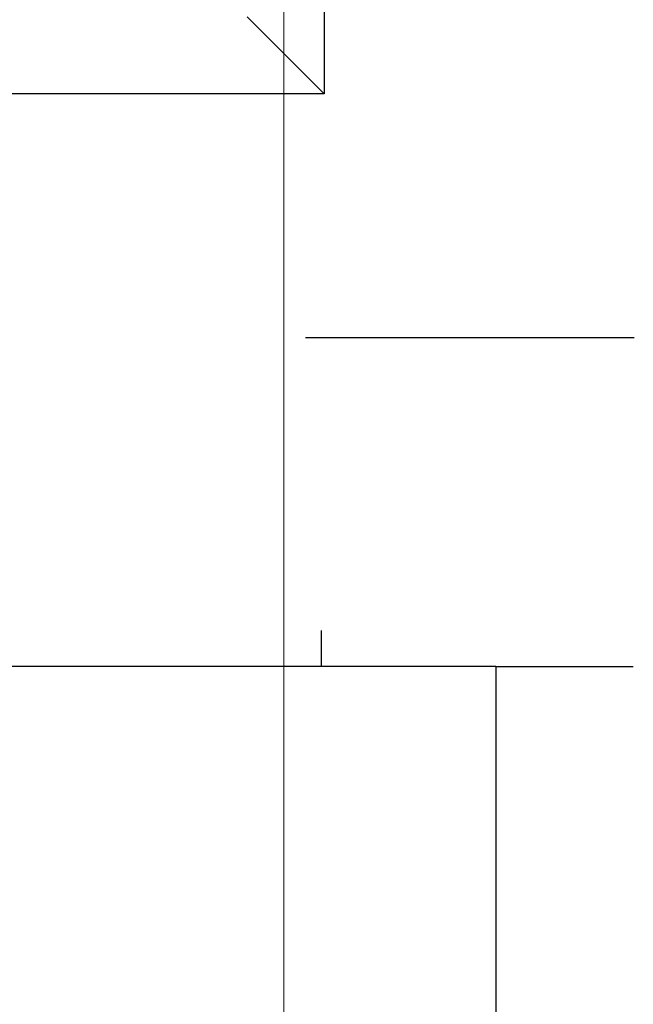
# Model space of a CAD drawing. Header units: inches. Extents: x 0 to 20790, y -12 to 14700.
# Tile 418 of 436: x 14240 to 14651, y 11097 to 11756. Entities that reach past the tile are written whole.
import ezdxf

# ---------------------------------------------------------------- set-up
doc = ezdxf.new("R2010")
doc.units = ezdxf.units.IN
doc.layers.add('1', color=7, linetype='Continuous', true_color=0xffffff)
doc.layers.add('254', color=7, linetype='Continuous', true_color=0xffffff)
doc.styles.add('latin_extended', font='simplex.shx')
doc.dimstyles.get("Standard").update_dxf_attribs({"dimtxt": 0.18, "dimasz": 0.18, "dimexe": 0.18, "dimexo": 0.0625, "dimgap": 0.09, "dimtad": 0, "dimtih": 1, "dimtoh": 1, "dimdec": 4, "dimzin": 0, "dimdsep": 46, "dimtxsty": 'Standard', "dimcen": 0.09, "dimadec": 0, "dimazin": 0, "dimtfac": 1, "dimtdec": 4, "dimtofl": 0, "dimtmove": 0, "dimatfit": 3, "dimfxl": 1, "dimtolj": 1, "dimtzin": 0, "dimarcsym": 0})

# ---------------------------------------------------------------- blocks, each defined once
blk = doc.blocks.new('_U7')
at = {"layer": '254', "color": 3, "linetype": 'Continuous', "lineweight": 13, "transparency": 16777216}
for p, q in [((13904.1, 12440.96), (13904.1, 12953.96)), ((14417.1, 9634.46), (14417.1, 12953.96)), ((14026.6, 12918.96), (14294.6, 12918.96))]:
    blk.add_line(p, q, dxfattribs=at)
at = {"layer": '254', "color": 3, "transparency": 16777216}
for points in [[(14026.6, 12939.38), (14026.6, 12898.55), (13904.1, 12918.96)], [(14294.6, 12898.55), (14294.6, 12939.38), (14417.1, 12918.96)]]:
    blk.add_solid(points, dxfattribs=at)
at = {"layer": 'Defpoints', "color": 0, "transparency": 16777216}
for p in [(14417.1, 12918.96), (13904.1, 12405.96), (14417.1, 9599.46)]:
    blk.add_point(p, dxfattribs=at)
at = {"layer": '254', "color": 2, "lineweight": 13, "transparency": 16777216, "insert": (13984.3, 13102.71), "char_height": 122.5, "attachment_point": 1, "style": 'latin_extended'}
blk.add_mtext('\\A1;513', dxfattribs=at)

msp = doc.modelspace()

# ---------------------------------------------------------------- linework, layer by layer
at = {"layer": '1', "color": 2, "linetype": 'Continuous', "lineweight": 25}
for p, q in [((14444.097, 12005.963), (14444.097, 11705.963)), ((14392.597, 11757.463), (14444.097, 11705.963)), ((14444.097, 11705.963), (13944.097, 11705.963)), ((14431.723, 11542.964), (14651.597, 11542.964)), ((14442.097, 11346.967), (14442.097, 11322.964)), ((14559.097, 11322.964), (14194.097, 11322.964)), ((14559.097, 11322.964), (14651.097, 11322.964)), ((14559.097, 11322.964), (14559.097, 10569.964))]:
    msp.add_line(p, q, dxfattribs=at)

# ---------------------------------------------------------------- dimensions: what is measured, and where the dimension line sits
at = {"layer": '254', "color": 2, "linetype": 'Continuous', "lineweight": 13}
dim = msp.add_linear_dim(base=(14417.097, 12918.963), p1=(13904.097, 12405.963), p2=(14417.097, 9599.463), dimstyle='Standard', override={"dimscale": 35, "dimtxt": 3.5, "dimasz": 3.5, "dimexe": 1, "dimexo": 1, "dimgap": 1.75, "dimtad": 1, "dimtih": 1, "dimtoh": 0, "dimdec": 2, "dimlfac": 1, "dimzin": 8, "dimdsep": 46, "dimlunit": 2, "dimtxsty": 'latin_extended', "dimsah": 1, "dimse1": 0, "dimse2": 0, "dimsd1": 0, "dimsd2": 0, "dimclrd": 3, "dimclre": 3, "dimclrt": 2, "dimtol": 0, "dimtm": -0.1, "dimtfac": 0.714286, "dimtdec": 3, "dimtofl": 1, "dimtmove": 0, "dimtzin": 8, "dimlwd": 13, "dimlwe": 13}, dxfattribs=at)
dim.commit()
dim.dimension.update_dxf_attribs({"geometry": '_U7', "text_midpoint": (14130.138, 12918.963), "dimtype": 160})

doc.saveas('drawing.dxf')
